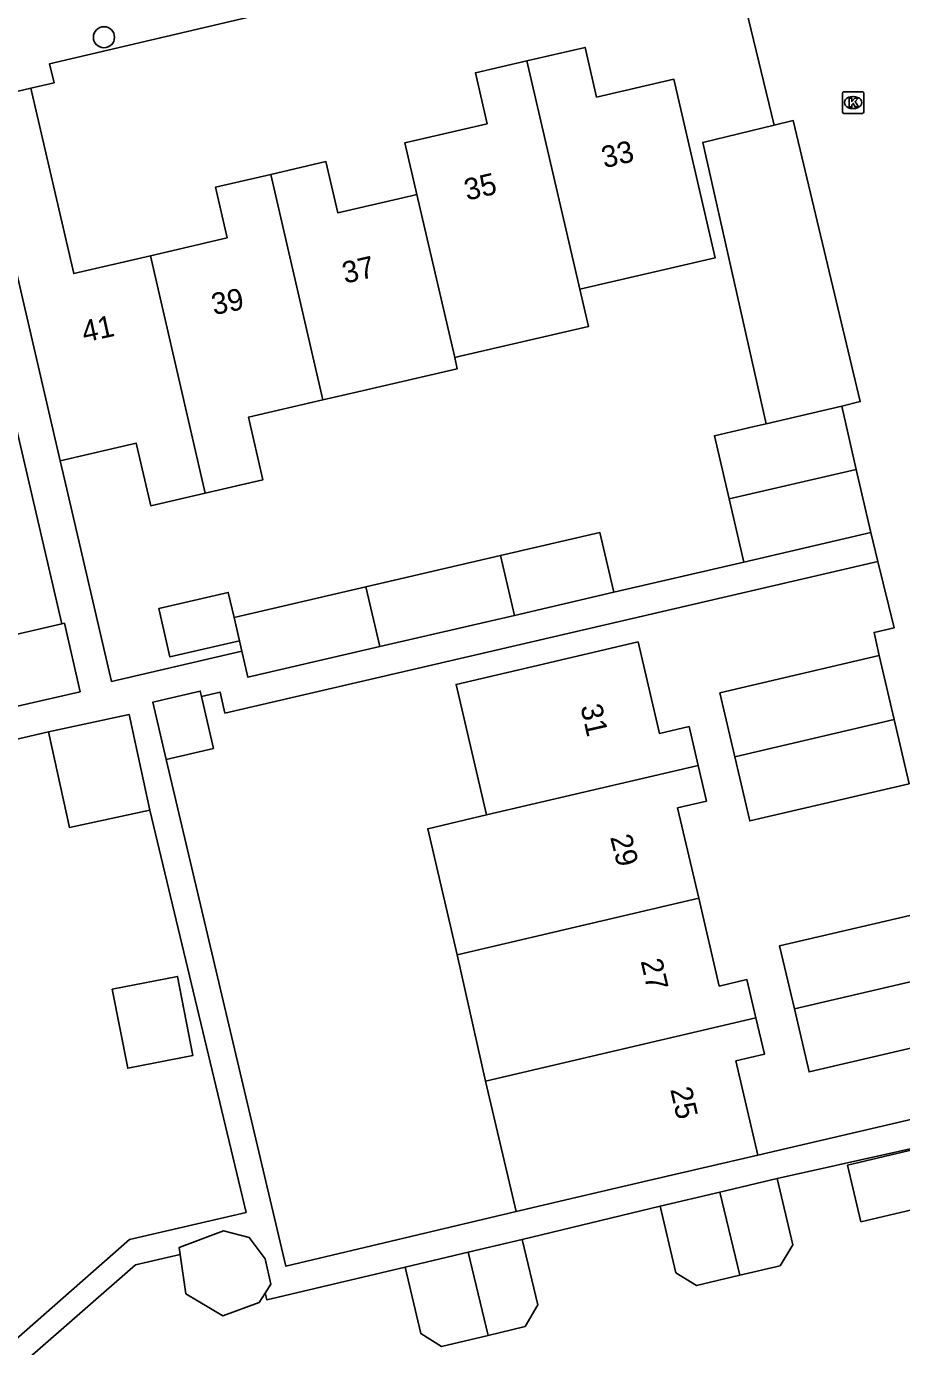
# Model space of a CAD drawing. Extents: x 158461 to 159795, y 387220 to 388672.
# Drawn here: x 159456.2 to 159496.8, y 388546.2 to 388607.4 of the extents above; entities that cross this region are included whole.
import ezdxf

# ---------------------------------------------------------------- set-up
doc = ezdxf.new("R2010")
doc.units = 0
for name, color, linetype in [('IMGEO_Boom', 7, 'Continuous'), ('IMGEO_Kolk', 7, 'Continuous'), ('IMGEO_Pand', 7, 'Continuous'), ('IMGEO_Pand_nummerreeks', 7, 'Continuous'), ('IMGEO_Parkeervlak_open', 7, 'Continuous'), ('IMGEO_Voetpad_open', 7, 'Continuous'), ('IMGEO_Woonerf_open', 7, 'Continuous')]:
    doc.layers.add(name, color=color, linetype=linetype)

msp = doc.modelspace()

# ---------------------------------------------------------------- linework, layer by layer
at = {"layer": 'IMGEO_Boom'}
msp.add_circle((159459.753, 388606.897), 0.489, dxfattribs=at)
at = {"layer": 'IMGEO_Kolk'}
for p, q in [((159494.078, 388604.369), (159494.93, 388604.369)), ((159494.003, 388603.443), (159494.003, 388604.295)), ((159494.491, 388604.149), (159494.516, 388604.149)), ((159495.004, 388604.295), (159495.004, 388603.443)), ((159494.93, 388603.369), (159494.078, 388603.369)), ((159494.514, 388603.589), (159494.489, 388603.589))]:
    msp.add_line(p, q, dxfattribs=at)
for points in [[(159494.078, 388604.369), (159494.93, 388604.369)], [(159494.003, 388603.443), (159494.003, 388604.295)], [(159494.324, 388604.069), (159494.447, 388604.069), (159494.447, 388603.918), (159494.577, 388604.069), (159494.741, 388604.069), (159494.595, 388603.918), (159494.748, 388603.669), (159494.596, 388603.669), (159494.511, 388603.833), (159494.447, 388603.766), (159494.447, 388603.669), (159494.324, 388603.669), (159494.324, 388604.069)], [(159495.004, 388604.295), (159495.004, 388603.443)], [(159494.93, 388603.369), (159494.078, 388603.369)]]:
    msp.add_lwpolyline(points, dxfattribs=at)
for centre, start, end in [((159494.08, 388604.293), 91.55205, 178.44795), ((159494.08, 388604.293), 91.55205, 178.44795), ((159494.928, 388604.293), 1.55205, 88.44795), ((159494.928, 388604.293), 1.55205, 88.44795), ((159494.08, 388603.445), 181.55205, 268.44795), ((159494.08, 388603.445), 181.55205, 268.44795), ((159494.928, 388603.445), 271.55205, 358.44795), ((159494.928, 388603.445), 271.55205, 358.44795)]:
    msp.add_arc(centre, 0.0765, start, end, dxfattribs=at)
for centre, major_axis, ratio, start_param, end_param in [((159494.49, 388603.869), (-0.387, 0.002), 0.722429, 4.712389, 7.853982), ((159494.515, 388603.869), (-0.39, 0.002), 0.717154, 1.570796, 4.712389)]:
    msp.add_ellipse(centre, major_axis=major_axis, ratio=ratio, start_param=start_param, end_param=end_param, dxfattribs=at)
at = {"layer": 'IMGEO_Pand'}
for points in [[(159479.37, 388605.802), (159482.071, 388606.428), (159482.605, 388604.122), (159486.191, 388604.953), (159486.904, 388601.874), (159488.108, 388596.675), (159481.825, 388595.22)], [(159474.269, 388599.61), (159473.713, 388602.006), (159477.526, 388602.889), (159476.98, 388605.248), (159479.37, 388605.802)], [(159481.825, 388595.22), (159479.37, 388605.802)], [(159453.863, 388603.952), (159456.364, 388604.531)], [(159456.364, 388604.531), (159458.353, 388595.944), (159461.91, 388596.768)], [(159457.729, 388587.263), (159454.991, 388599.081), (159453.863, 388603.952)], [(159467.488, 388600.537), (159470.049, 388601.131), (159470.598, 388598.76), (159474.015, 388599.551), (159474.269, 388599.61)], [(159461.91, 388596.768), (159465.467, 388597.592), (159464.923, 388599.943), (159467.488, 388600.537)], [(159467.488, 388600.537), (159469.903, 388590.084)], [(159476.022, 388592.05), (159474.269, 388599.61)], [(159464.455, 388585.768), (159461.91, 388596.768)], [(159481.825, 388595.22), (159482.226, 388593.487), (159476.274, 388592.108), (159476.022, 388592.05)], [(159476.022, 388592.05), (159476.143, 388591.529), (159471.524, 388590.459), (159469.903, 388590.084)], [(159469.903, 388590.084), (159466.452, 388589.284), (159467.123, 388586.386), (159464.455, 388585.768)], [(159490.468, 388588.981), (159493.971, 388589.793)], [(159494.649, 388586.865), (159493.971, 388589.793)], [(159488.748, 388585.496), (159488.069, 388588.426), (159489.905, 388588.851), (159490.468, 388588.981)], [(159464.455, 388585.768), (159461.92, 388585.181), (159461.25, 388588.079), (159457.729, 388587.263)], [(159488.748, 388585.496), (159494.649, 388586.865)], [(159494.649, 388586.865), (159495.328, 388583.933)], [(159489.427, 388582.566), (159488.748, 388585.496)], [(159478.151, 388582.871), (159482.756, 388583.939), (159483.399, 388581.167)], [(159495.328, 388583.933), (159489.427, 388582.566)], [(159471.904, 388581.421), (159478.151, 388582.871)], [(159478.794, 388580.099), (159478.151, 388582.871)], [(159465.787, 388580.002), (159465.518, 388581.16), (159462.292, 388580.412), (159462.811, 388578.174), (159466.037, 388578.923)], [(159471.904, 388581.421), (159465.787, 388580.002)], [(159472.545, 388578.649), (159471.904, 388581.421)], [(159483.399, 388581.167), (159478.794, 388580.099)], [(159466.037, 388578.923), (159465.787, 388580.002)], [(159478.794, 388580.099), (159472.545, 388578.649)], [(159457.798, 388579.704), (159455.008, 388579.062), (159455.708, 388576.016)], [(159455.708, 388576.016), (159455.738, 388575.887), (159458.646, 388576.556), (159457.916, 388579.731), (159457.798, 388579.704)], [(159466.037, 388578.923), (159466.15, 388578.437)], [(159477.497, 388570.845), (159476.084, 388576.898), (159479.659, 388577.732), (159484.528, 388578.868), (159485.518, 388574.624), (159486.89, 388574.944), (159487.311, 388573.138)], [(159466.15, 388578.437), (159466.43, 388577.23), (159472.545, 388578.649)], [(159489.018, 388573.537), (159488.325, 388576.505), (159495.717, 388578.231)], [(159495.717, 388578.231), (159496.409, 388575.264)], [(159464.275, 388576.34), (159464.218, 388576.585), (159462.015, 388576.074), (159462.631, 388573.421)], [(159462.631, 388573.421), (159464.833, 388573.932), (159464.275, 388576.34)], [(159461.882, 388571.069), (159460.918, 388575.507), (159457.187, 388574.696)], [(159489.018, 388573.537), (159496.409, 388575.264)], [(159496.409, 388575.264), (159497.102, 388572.295)], [(159457.187, 388574.696), (159458.151, 388570.258), (159461.882, 388571.069)], [(159497.102, 388572.295), (159489.711, 388570.57), (159489.018, 388573.537)], [(159477.497, 388570.845), (159487.311, 388573.138)], [(159487.311, 388573.138), (159487.696, 388571.487), (159486.361, 388571.176), (159487.34, 388566.983)], [(159476.135, 388564.366), (159474.771, 388570.208), (159477.497, 388570.845)], [(159476.135, 388564.366), (159487.34, 388566.983)], [(159487.34, 388566.983), (159488.289, 388562.916), (159489.579, 388563.217), (159489.994, 388561.441)], [(159491.776, 388561.857), (159491.093, 388564.783), (159498.455, 388566.501)], [(159477.456, 388558.513), (159476.135, 388564.366)], [(159460.133, 388562.768), (159463.158, 388563.362), (159463.877, 388559.697), (159460.853, 388559.103), (159460.133, 388562.768)], [(159491.776, 388561.857), (159499.137, 388563.577)], [(159499.819, 388560.654), (159492.457, 388558.936), (159491.776, 388561.857)], [(159477.456, 388558.513), (159489.994, 388561.441)], [(159489.994, 388561.441), (159490.387, 388559.756), (159489.065, 388559.448), (159490.084, 388555.08)], [(159478.868, 388552.462), (159477.456, 388558.513)], [(159494.865, 388551.986), (159494.242, 388554.613), (159497.648, 388555.421), (159498.207, 388553.066), (159498.272, 388552.795), (159494.865, 388551.986)], [(159490.084, 388555.08), (159485.215, 388553.943), (159481.637, 388553.108), (159478.868, 388552.462)], [(159488.323, 388553.367), (159490.98, 388553.998)], [(159490.98, 388553.998), (159491.711, 388550.916), (159491.118, 388549.952), (159489.251, 388549.509)], [(159485.553, 388552.71), (159488.323, 388553.367)], [(159489.251, 388549.509), (159488.323, 388553.367)], [(159489.251, 388549.509), (159487.239, 388549.031), (159486.285, 388549.628), (159485.553, 388552.71)], [(159463.287, 388550.471), (159463.24, 388550.793), (159465.298, 388551.564), (159466.491, 388551.263), (159467.238, 388550.277), (159467.495, 388549.088), (159467.233, 388548.682)], [(159476.652, 388550.58), (159479.15, 388551.173)], [(159479.15, 388551.173), (159479.872, 388548.135), (159479.287, 388547.127), (159477.58, 388546.722)], [(159473.724, 388549.885), (159476.652, 388550.58)], [(159476.652, 388550.58), (159477.58, 388546.722)], [(159467.233, 388548.682), (159466.953, 388548.249), (159465.271, 388547.62), (159463.551, 388548.642), (159463.287, 388550.471)], [(159477.58, 388546.722), (159475.405, 388546.205), (159474.455, 388546.802), (159473.724, 388549.885)]]:
    msp.add_lwpolyline(points, dxfattribs=at)
at = {"layer": 'IMGEO_Parkeervlak_open'}
for points in [[(159490.837, 388602.82), (159487.53, 388602.023), (159490.468, 388588.981)], [(159493.971, 388589.793), (159494.83, 388590.005), (159491.725, 388603.034), (159490.837, 388602.82)]]:
    msp.add_lwpolyline(points, dxfattribs=at)
at = {"layer": 'IMGEO_Voetpad_open'}
for points in [[(159455.64, 388589.022), (159457.798, 388579.704)], [(159457.729, 388587.263), (159457.923, 388586.418), (159460.097, 388577.033), (159466.15, 388578.437)], [(159495.653, 388582.594), (159495.328, 388583.933)], [(159495.653, 388582.594), (159465.367, 388575.569), (159465.142, 388576.541), (159464.275, 388576.34)], [(159483.399, 388581.167), (159489.427, 388582.566)], [(159448.458, 388572.677), (159457.187, 388574.696)], [(159462.631, 388573.421), (159468.193, 388549.928), (159478.868, 388552.462)], [(159461.882, 388571.069), (159466.346, 388552.422), (159460.937, 388551.16), (159455.297, 388546.202), (159451.608, 388538.823)], [(159490.084, 388555.08), (159501.611, 388557.768)], [(159501.948, 388556.436), (159490.98, 388553.998)], [(159485.553, 388552.71), (159479.15, 388551.173)], [(159463.287, 388550.471), (159461.209, 388549.986), (159456.307, 388545.697), (159449.101, 388531.28)], [(159473.724, 388549.885), (159467.309, 388548.362), (159467.233, 388548.682)]]:
    msp.add_lwpolyline(points, dxfattribs=at)
at = {"layer": 'IMGEO_Woonerf_open'}
for points in [[(159490.837, 388602.82), (159489.051, 388610.243), (159485.724, 388612.377), (159474.365, 388609.703)], [(159471.017, 388608.914), (159457.234, 388605.669), (159457.445, 388604.789), (159456.364, 388604.531)], [(159495.717, 388578.231), (159495.473, 388579.308), (159496.4, 388579.52), (159495.653, 388582.594)]]:
    msp.add_lwpolyline(points, dxfattribs=at)

# ---------------------------------------------------------------- texts
at = {"layer": 'IMGEO_Pand_nummerreeks'}
for s, rotation, p in [('33', 13.28516, (159482.958, 388600.819)), ('35', 13.28689, (159476.593, 388599.317)), ('37', 13.05771, (159470.932, 388595.469)), ('39', 11.40109, (159464.848, 388594.014)), ('41', 12.29535, (159458.845, 388592.743)), ('31', 282.85966, (159481.848, 388575.872)), ('29', 284.36394, (159483.227, 388569.818)), ('27', 282.98618, (159484.643, 388564.076)), ('25', 282.98618, (159486.016, 388558.124))]:
    msp.add_text(s, height=1, rotation=rotation, dxfattribs=at).set_placement(p)

doc.saveas('drawing.dxf')
